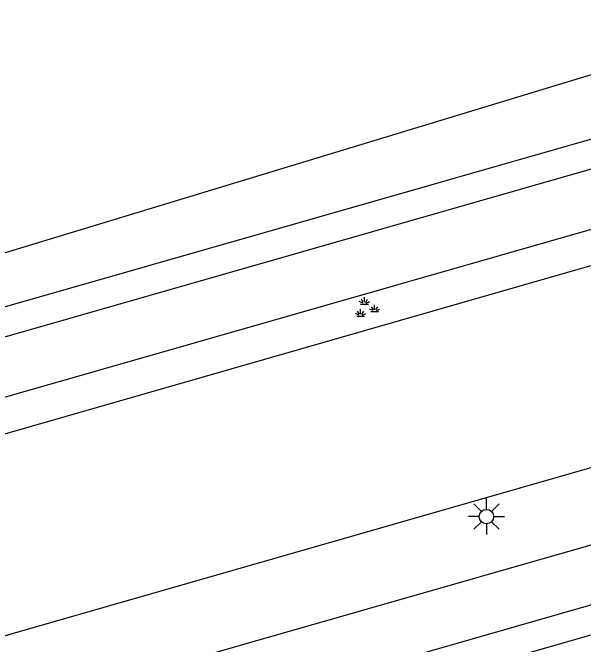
# Model space of a CAD drawing. Extents: x 124000 to 129000, y 395500 to 397503.
# Drawn here: x 128004.89 to 128024.76, y 395751.72 to 395773.7 of the extents above; entities that cross this region are included whole.
import ezdxf

# ---------------------------------------------------------------- set-up
doc = ezdxf.new("R2010")
doc.units = 0
for name, color, linetype in [('gg-afsc-draadraster', 7, 'Continuous'), ('gg-afsc-lijn draadraster', 7, 'Continuous'), ('gg-knt-verharding', 7, 'Continuous'), ('gt-grn-groengrens NZ', 7, 'Continuous'), ('gt-symb-groenvak', 7, 'Continuous'), ('gt-symb-lichtmast', 7, 'Continuous')]:
    doc.layers.add(name, color=color, linetype=linetype)

# ---------------------------------------------------------------- blocks, each defined once
blk = doc.blocks.new('gt0-GRVAK')
at = {"layer": 'gt-symb-groenvak'}
for p, q in [((-0.11, 0.189), (-0.228, 0.24)), ((-0.091, 0.211), (-0.156, 0.322)), ((-0.047, 0.214), (-0.047, 0.393)), ((-0.004, 0.211), (0.061, 0.322)), ((0.015, 0.189), (0.133, 0.24)), ((-0.182, 0.153), (0.088, 0.153)), ((0.262, -0.052), (0.197, 0.059)), ((0.305, -0.049), (0.305, 0.13)), ((0.349, -0.052), (0.414, 0.059)), ((-0.245, -0.228), (-0.363, -0.177)), ((-0.226, -0.206), (-0.291, -0.095)), ((-0.183, -0.203), (-0.183, -0.024)), ((-0.139, -0.206), (-0.074, -0.095)), ((-0.12, -0.228), (-0.002, -0.177)), ((0.243, -0.074), (0.125, -0.023)), ((0.17, -0.11), (0.441, -0.11)), ((0.368, -0.074), (0.486, -0.023)), ((-0.318, -0.264), (-0.047, -0.264))]:
    blk.add_line(p, q, dxfattribs=at)
blk = doc.blocks.new('gt0-LMAST')
at = {"layer": 'gt-symb-lichtmast'}
for p, q in [((-0.005, 0.246), (-0.005, 0.621)), ((-0.182, 0.173), (-0.447, 0.438)), ((0.172, 0.173), (0.437, 0.438)), ((-0.255, -0.004), (-0.63, -0.004)), ((-0.182, -0.181), (-0.447, -0.446)), ((0.437, -0.446), (0.172, -0.181)), ((0.245, -0.004), (0.62, -0.004)), ((-0.005, -0.254), (-0.005, -0.629))]:
    blk.add_line(p, q, dxfattribs=at)
blk.add_circle((-0.005, -0.004), 0.25, dxfattribs=at)

msp = doc.modelspace()

# ---------------------------------------------------------------- linework, layer by layer
at = {"layer": 'gg-afsc-draadraster'}
msp.add_line((128032.151, 395773.704), (127999.065, 395763.662), dxfattribs=at)
at = {"layer": 'gg-afsc-lijn draadraster'}
msp.add_line((128032.151, 395773.704), (127999.065, 395763.662), dxfattribs=at)
at = {"layer": 'gg-knt-verharding'}
for p, q in [((128000, 395761.105), (128033.173, 395770.597)), ((128002.501, 395759.723), (128032.556, 395768.319)), ((128032.244, 395766.971), (128004.135, 395758.907))]:
    msp.add_line(p, q, dxfattribs=at)
for points in [[(128045.514, 395763.746), (127968.1, 395741.55), (127831.64, 395702.64), (127795.636, 395692.33)], [(127795.209, 395689.976), (127803.681, 395692.404), (127810.635, 395694.364), (127817.471, 395696.105), (127824.263, 395697.872), (127830.684, 395699.643), (127943.988, 395732.057), (127979.56, 395742.189), (128046.077, 395761.21)], [(128046.527, 395759.254), (127980.17, 395740.235), (127908.746, 395719.889), (127873.12, 395709.694), (127838.237, 395699.672), (127831.398, 395697.732), (127824.819, 395695.949), (127817.97, 395694.216), (127811.332, 395692.444), (127795.741, 395688.036)]]:
    msp.add_lwpolyline(points, dxfattribs=at)
at = {"layer": 'gt-grn-groengrens NZ'}
msp.add_line((127999.577, 395762.024), (128033.114, 395771.62), dxfattribs=at)
msp.add_lwpolyline([(128046.744, 395758.276), (127980.445, 395739.273), (127909.021, 395718.927), (127873.396, 395708.733), (127838.512, 395698.71), (127831.665, 395696.768), (127825.072, 395694.982), (127818.222, 395693.248), (127813.338, 395691.944)], dxfattribs=at)

# ---------------------------------------------------------------- block references
at = {"layer": 'gt-symb-groenvak'}
msp.add_blockref('gt0-GRVAK', (128017.185, 395763.41), dxfattribs=at)
at = {"layer": 'gt-symb-lichtmast'}
msp.add_blockref('gt0-LMAST', (128021.387, 395756.172), dxfattribs=at)

doc.saveas('drawing.dxf')
